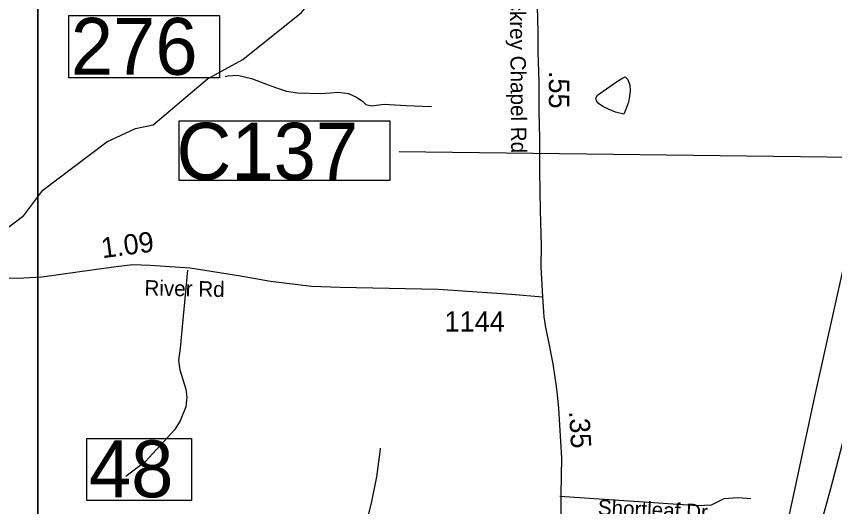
# Model space of a CAD drawing. Extents: x 1662474 to 1856135, y 779280 to 917889.
# Drawn here: x 1730904 to 1735946, y 807853 to 810871 of the extents above; entities that cross this region are included whole.
import ezdxf

# ---------------------------------------------------------------- set-up
doc = ezdxf.new("R2010")
doc.units = 0
for name, color, linetype in [('Exist Hydrographic Misc Water Feature', 7, 'Continuous'), ('Exist Hydrographic Pond Under 1500 Sq Ft', 7, 'Continuous'), ('Exist Road Non-System Type 51', 7, 'Continuous'), ('Exist Road Non-System Type 51 Label', 7, 'Continuous'), ('Exist Road Primary Interstate Divided Center Attributed', 7, 'Continuous'), ('Exist Road Primary Interstate Structure Culvert Number Label', 7, 'Continuous'), ('Exist Road Secondary Mileage Hundredths English Label', 7, 'Continuous'), ('Exist Road Secondary Structure Standard Bridge Number Label', 7, 'Continuous'), ('Exist Road Secondary Type 51 Attributed', 7, 'Continuous'), ('Exist Road Secondary Type 51 Label', 7, 'Continuous'), ('Exist Road Secondary Type 51 Number Label', 7, 'Continuous'), ('Map Preparation Inset Cut Line', 7, 'Continuous')]:
    doc.layers.add(name, color=color, linetype=linetype)

msp = doc.modelspace()

# ---------------------------------------------------------------- linework, layer by layer
at = {"layer": 'Exist Hydrographic Misc Water Feature'}
for points in [[(1729715, 808580.4), (1730149.5, 808835), (1730225.6, 808909), (1730370.6, 809208.1), (1730949.6, 809645.9), (1731067.5, 809801.1), (1731462.5, 810098.3), (1731638.6, 810180.1), (1731746.7, 810204.1), (1732082.5, 810486.1), (1732300.5, 810606.4), (1732661.6, 810894.5), (1732847.6, 811127.1), (1732915.7, 811286.5), (1733050.6, 811441.3), (1733167.7, 811475)], [(1732190.8, 810501.3), (1732206.8, 810505.2), (1732266.9, 810508.6), (1732352.8, 810487.8), (1732444.5, 810452.9), (1732500.2, 810432.4), (1732568.1, 810409.8), (1732636, 810401.1), (1732777.9, 810395.7), (1732840, 810401.2), (1732886.1, 810404.7), (1732950.1, 810396.1), (1732999.7, 810373.6), (1733039.5, 810347.2), (1733057.6, 810329.1), (1733091.4, 810320.7), (1733169.5, 810330.1), (1733235.5, 810327.4), (1733305.5, 810322.7), (1733403.5, 810317.8), (1733461.5, 810315.2)], [(1733063.1, 807760.2), (1733092.2, 807874), (1733125.6, 808035.7), (1733145.1, 808189.6), (1733147.4, 808213.6)]]:
    msp.add_lwpolyline(points, dxfattribs=at)
at = {"layer": 'Exist Hydrographic Pond Under 1500 Sq Ft'}
msp.add_lwpolyline([(1734647, 810269.7), (1734595.2, 810282.2), (1734557.4, 810298.6), (1734517.7, 810317), (1734489.8, 810335.2), (1734477.9, 810351.4), (1734474, 810367.4), (1734484.2, 810385.3), (1734595, 810464.3), (1734635.4, 810488), (1734655.5, 810499.7), (1734671.2, 810481.5), (1734682.9, 810447.5), (1734686.6, 810415.4), (1734682.3, 810379.4), (1734676, 810343.5), (1734657.3, 810293.6), (1734647, 810269.7)], dxfattribs=at)
at = {"layer": 'Exist Road Non-System Type 51'}
for points in [[(1731959.4, 809307.8), (1731914.4, 808828.5), (1731903.9, 808752.2), (1731911.1, 808695.9), (1731948.9, 808575.9), (1731955.1, 808525.7), (1731948.9, 808466.2), (1731914.4, 808381.6), (1731877.8, 808325.8), (1731700.2, 808131), (1731578.1, 808039.1)], [(1735429.8, 807900.9), (1735348.6, 807906.1), (1735263.1, 807899.9), (1735184.9, 807862.2), (1735103.8, 807857.2), (1734252.9, 807915.6)]]:
    msp.add_lwpolyline(points, dxfattribs=at)
at = {"layer": 'Exist Road Primary Interstate Divided Center Attributed'}
for points in [[(1735507.6, 806511.1), (1735560.9, 806651), (1735688.4, 807114), (1735922.1, 807963.5), (1736136.8, 808780.9), (1736335.3, 809516.4), (1736486.5, 810074.7), (1736688, 810817), (1736962.5, 811815.2), (1737084.6, 812265.7), (1737151.1, 812468.3), (1737242.3, 812702.5), (1737417.3, 813106.2), (1737544.3, 813346), (1737717.7, 813632.3), (1737913.6, 813922.3), (1738197.2, 814284.7), (1738387.5, 814514.3), (1738424.7, 814555.1), (1738463.3, 814598)], [(1737222.5, 813372.5), (1737166.6, 813288.8), (1736982, 812961), (1736848.6, 812673.5), (1736720.6, 812376.6), (1736531.7, 811777.6), (1736437.5, 811342.4), (1736327.5, 810834.4), (1736114.4, 809845.7), (1735826.6, 808548.5), (1735551.4, 807268.4), (1735389.7, 806623.9), (1735348.6, 806481.6)]]:
    msp.add_lwpolyline(points, dxfattribs=at)
at = {"layer": 'Exist Road Primary Interstate Structure Culvert Number Label'}
msp.add_line((1736423.7, 809997.8), (1733262.2, 810036.4), dxfattribs=at)
msp.add_lwpolyline([(1731907, 810228.2), (1733204.8, 810228.2), (1733204.8, 809859.6), (1731907, 809859.6)], close=True, dxfattribs=at)
at = {"layer": 'Exist Road Secondary Structure Standard Bridge Number Label'}
for points in [[(1731227.1, 810875.8), (1732156.1, 810875.8), (1732156.1, 810491.7), (1731227.1, 810491.7)], [(1731338.4, 808272.6), (1731982.6, 808272.6), (1731982.6, 807890.3), (1731338.4, 807890.3)]]:
    msp.add_lwpolyline(points, close=True, dxfattribs=at)
at = {"layer": 'Exist Road Secondary Type 51 Attributed'}
for points in [[(1733866.4, 812008.2), (1733933.4, 811850.3), (1733993.4, 811704.3), (1734027, 811613.7), (1734068.2, 811505.6), (1734083.8, 811456.7), (1734096.7, 811387.3), (1734107, 811301.6), (1734111, 811226.1), (1734109, 811107.8), (1734112.1, 810931.3), (1734116.1, 810772.2), (1734116.1, 810649.8), (1734122.6, 810470.9), (1734122.6, 810285.3), (1734127.5, 810119.3), (1734127.5, 809919.1), (1734132.4, 809674.9), (1734137.8, 809461.3), (1734136.4, 809326.1), (1734144.8, 809145.1)], [(1730653.1, 809264.2), (1730913.8, 809259.9), (1731061.6, 809267.3), (1731384, 809313.2), (1731519.4, 809330.7), (1731622.2, 809344.1), (1731728, 809340.2), (1731974.2, 809323.7), (1732285.7, 809274.6), (1732470.1, 809241.5), (1732722.4, 809210.9), (1732898.3, 809203.2), (1733503.8, 809191.8), (1733954.4, 809160.7), (1734144.8, 809145.1)], [(1734144.8, 809145.1), (1734152.5, 809052.3), (1734154.7, 809018.4), (1734157.6, 808998.4), (1734163.2, 808964.8), (1734181.1, 808878.4), (1734210, 808732.1), (1734230.4, 808591.5), (1734234.7, 808559.9), (1734243.8, 808458.3), (1734251.2, 808356.1), (1734263.4, 808150.4), (1734257.9, 807930.5), (1734257.9, 807781.8), (1734257.6, 807326.5)]]:
    msp.add_lwpolyline(points, dxfattribs=at)
at = {"layer": 'Map Preparation Inset Cut Line'}
for points in [[(1731035.7, 782767.4), (1668486.3, 782767.4), (1668486.3, 826588.1), (1731035.7, 826588.1)], [(1793585.1, 782767.4), (1731035.7, 782767.4), (1731035.7, 826588.1), (1793585.1, 826588.1)]]:
    msp.add_lwpolyline(points, close=True, dxfattribs=at)

# ---------------------------------------------------------------- texts
at = {"layer": 'Exist Road Non-System Type 51 Label'}
msp.add_text('Shortleaf Dr', height=95, rotation=357.4114, dxfattribs=at).set_placement((1734485.3, 807801.6))
at = {"layer": 'Exist Road Primary Interstate Structure Culvert Number Label'}
msp.add_text('C137', height=350, dxfattribs=at).set_placement((1731890.9, 809865.7))
at = {"layer": 'Exist Road Secondary Mileage Hundredths English Label'}
for s, rotation, p in [('.55', 270, (1734185.1, 810535.7)), ('1.09', 7.3997, (1731434.7, 809382)), ('.35', 273.3937, (1734308.8, 808440.3))]:
    msp.add_text(s, height=125, rotation=rotation, dxfattribs=at).set_placement(p)
at = {"layer": 'Exist Road Secondary Structure Standard Bridge Number Label'}
for s, p in [('276', (1731239.7, 810511.5)), ('48', (1731351, 807910))]:
    msp.add_text(s, height=350, dxfattribs=at).set_placement(p)
at = {"layer": 'Exist Road Secondary Type 51 Label'}
for s, rotation, p in [('Vickrey Chapel Rd', 270.5292, (1733943.5, 811080.5)), ('River Rd', 358.915, (1731692.6, 809152.7))]:
    msp.add_text(s, height=95, rotation=rotation, dxfattribs=at).set_placement(p)
at = {"layer": 'Exist Road Secondary Type 51 Number Label'}
msp.add_text('1144', height=125, dxfattribs=at).set_placement((1733541.7, 808930.3))

doc.saveas('drawing.dxf')
